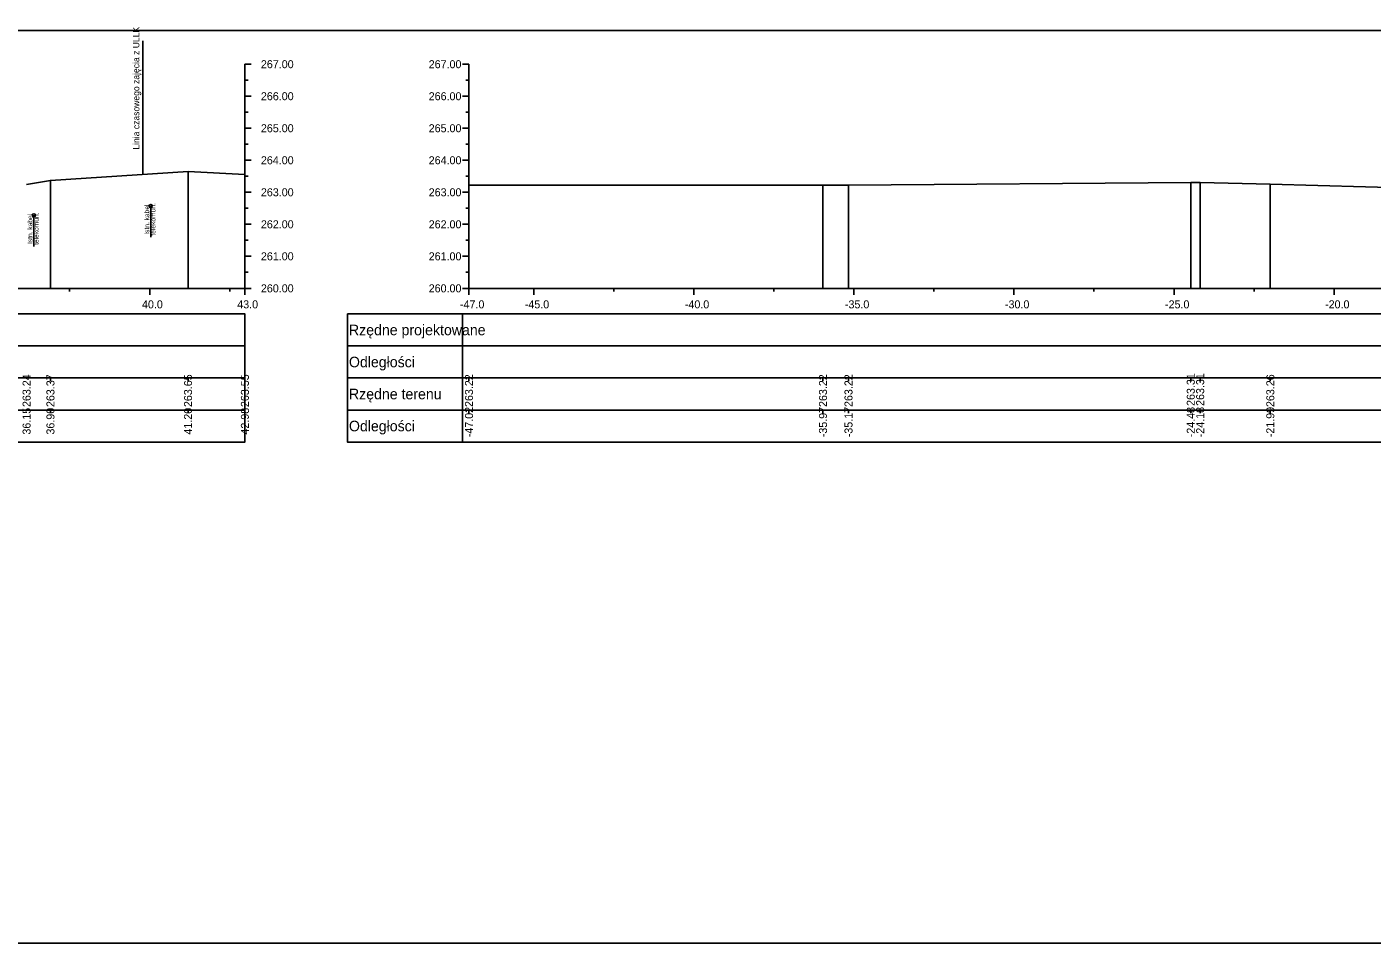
# Model space of a CAD drawing. Extents: x 6516023 to 6560129, y 5513077 to 5529206.
# Drawn here: x 6520266.65 to 6520308.68, y 5514451.16 to 5514479.77 of the extents above; entities that cross this region are included whole.
import ezdxf

# ---------------------------------------------------------------- set-up
doc = ezdxf.new("R2010")
doc.units = 0
for name, color, linetype in [('TOR_PRZEK_P-kable', 7, 'Continuous'), ('TOR_PRZEK_P-tabelka istniejace', 7, 'Continuous'), ('TOR_PRZEK_P-tabelka projektowane', 7, 'Continuous'), ('TOR_PRZEK_P-teren istniejacy', 7, 'Continuous'), ('TOR_PRZEK_P-uklad odniesienia', 7, 'Continuous'), ('TOR_PS_T-granica PKP-projektowana', 7, 'Continuous'), ('TOR_RAMKI-ramka+tabelka 1', 7, 'Continuous')]:
    doc.layers.add(name, color=color, linetype=linetype)

msp = doc.modelspace()

# ---------------------------------------------------------------- linework, layer by layer
at = {"layer": 'TOR_PRZEK_P-kable'}
for p, q in [((6520270.52, 5514474.178), (6520270.52, 5514473.204)), ((6520266.87, 5514473.888), (6520266.87, 5514472.914))]:
    msp.add_line(p, q, dxfattribs=at)
for centre in [(6520270.52, 5514474.178), (6520266.87, 5514473.888)]:
    msp.add_circle(centre, 0.05, dxfattribs=at)
at = {"layer": 'TOR_PRZEK_P-tabelka istniejace'}
for p, q in [((6520267.388, 5514468.706), (6520267.388, 5514468.806)), ((6520271.686, 5514468.706), (6520271.686, 5514468.806)), ((6520273.463, 5514468.706), (6520273.463, 5514468.806)), ((6520276.663, 5514468.806), (6520276.663, 5514466.806)), ((6520280.263, 5514468.806), (6520280.263, 5514466.806)), ((6520280.463, 5514468.706), (6520280.463, 5514468.806)), ((6520291.522, 5514468.706), (6520291.522, 5514468.806)), ((6520292.319, 5514468.706), (6520292.319, 5514468.806)), ((6520303.011, 5514468.706), (6520303.011, 5514468.806)), ((6520303.305, 5514468.706), (6520303.305, 5514468.806)), ((6520305.496, 5514468.706), (6520305.496, 5514468.806)), ((6520179.663, 5514467.806), (6520273.463, 5514467.806)), ((6520267.388, 5514467.706), (6520267.388, 5514467.806)), ((6520271.686, 5514467.706), (6520271.686, 5514467.806)), ((6520273.463, 5514467.706), (6520273.463, 5514467.806)), ((6520276.663, 5514467.806), (6520370.463, 5514467.806)), ((6520280.463, 5514467.706), (6520280.463, 5514467.806)), ((6520291.522, 5514467.706), (6520291.522, 5514467.806)), ((6520292.319, 5514467.706), (6520292.319, 5514467.806)), ((6520303.011, 5514467.706), (6520303.011, 5514467.806)), ((6520303.305, 5514467.706), (6520303.305, 5514467.806)), ((6520305.496, 5514467.706), (6520305.496, 5514467.806))]:
    msp.add_line(p, q, dxfattribs=at)
for points in [[(6520267.388, 5514474.977), (6520267.388, 5514471.806), (6520267.388, 5514471.676), (6520267.388, 5514471.606)], [(6520271.686, 5514475.252), (6520271.686, 5514471.806), (6520271.686, 5514471.676), (6520271.686, 5514471.606)], [(6520273.463, 5514475.157), (6520273.463, 5514471.806), (6520273.463, 5514471.676), (6520273.463, 5514471.606)], [(6520280.463, 5514474.824), (6520280.463, 5514471.806), (6520280.463, 5514471.676), (6520280.463, 5514471.606)], [(6520291.522, 5514474.825), (6520291.522, 5514471.806), (6520291.522, 5514471.676), (6520291.522, 5514471.606)], [(6520292.319, 5514474.827), (6520292.319, 5514471.806), (6520292.319, 5514471.676), (6520292.319, 5514471.606)], [(6520303.011, 5514474.914), (6520303.011, 5514471.806), (6520303.011, 5514471.676), (6520303.011, 5514471.606)], [(6520303.305, 5514474.914), (6520303.305, 5514471.806), (6520303.305, 5514471.676), (6520303.305, 5514471.606)], [(6520305.496, 5514474.864), (6520305.496, 5514471.806), (6520305.496, 5514471.676), (6520305.496, 5514471.606)]]:
    msp.add_lwpolyline(points, dxfattribs=at)
for points in [[(6520179.663, 5514468.806), (6520179.663, 5514466.806), (6520273.463, 5514466.806), (6520273.463, 5514468.806)], [(6520276.663, 5514468.806), (6520276.663, 5514466.806), (6520370.463, 5514466.806), (6520370.463, 5514468.806)]]:
    msp.add_lwpolyline(points, close=True, dxfattribs=at)
at = {"layer": 'TOR_PRZEK_P-tabelka projektowane'}
for p, q in [((6520276.663, 5514470.806), (6520276.663, 5514468.806)), ((6520280.263, 5514470.806), (6520280.263, 5514468.806)), ((6520179.663, 5514469.806), (6520273.463, 5514469.806)), ((6520276.663, 5514469.806), (6520370.463, 5514469.806))]:
    msp.add_line(p, q, dxfattribs=at)
for points in [[(6520179.663, 5514470.806), (6520179.663, 5514468.806), (6520273.463, 5514468.806), (6520273.463, 5514470.806)], [(6520276.663, 5514470.806), (6520276.663, 5514468.806), (6520370.463, 5514468.806), (6520370.463, 5514470.806)]]:
    msp.add_lwpolyline(points, close=True, dxfattribs=at)
at = {"layer": 'TOR_PRZEK_P-teren istniejacy'}
for points in [[(6520266.643, 5514474.848), (6520267.388, 5514474.977), (6520271.686, 5514475.252), (6520273.463, 5514475.157)], [(6520280.463, 5514474.824), (6520291.522, 5514474.825), (6520292.319, 5514474.827), (6520303.011, 5514474.914), (6520303.305, 5514474.914), (6520305.496, 5514474.864), (6520312.938, 5514474.656)]]:
    msp.add_lwpolyline(points, dxfattribs=at)
at = {"layer": 'TOR_PRZEK_P-uklad odniesienia'}
for p, q in [((6520273.463, 5514478.606), (6520273.463, 5514471.606)), ((6520273.663, 5514478.606), (6520273.463, 5514478.606)), ((6520280.263, 5514478.606), (6520280.463, 5514478.606)), ((6520280.463, 5514478.606), (6520280.463, 5514471.606)), ((6520273.563, 5514478.106), (6520273.463, 5514478.106)), ((6520280.363, 5514478.106), (6520280.463, 5514478.106)), ((6520273.663, 5514477.606), (6520273.463, 5514477.606)), ((6520280.263, 5514477.606), (6520280.463, 5514477.606)), ((6520273.563, 5514477.106), (6520273.463, 5514477.106)), ((6520280.363, 5514477.106), (6520280.463, 5514477.106)), ((6520273.663, 5514476.606), (6520273.463, 5514476.606)), ((6520280.263, 5514476.606), (6520280.463, 5514476.606)), ((6520273.563, 5514476.106), (6520273.463, 5514476.106)), ((6520280.363, 5514476.106), (6520280.463, 5514476.106)), ((6520273.663, 5514475.606), (6520273.463, 5514475.606)), ((6520280.263, 5514475.606), (6520280.463, 5514475.606)), ((6520273.563, 5514475.106), (6520273.463, 5514475.106)), ((6520280.363, 5514475.106), (6520280.463, 5514475.106)), ((6520273.663, 5514474.606), (6520273.463, 5514474.606)), ((6520280.263, 5514474.606), (6520280.463, 5514474.606)), ((6520273.563, 5514474.106), (6520273.463, 5514474.106)), ((6520280.363, 5514474.106), (6520280.463, 5514474.106)), ((6520273.663, 5514473.606), (6520273.463, 5514473.606)), ((6520280.263, 5514473.606), (6520280.463, 5514473.606)), ((6520273.563, 5514473.106), (6520273.463, 5514473.106)), ((6520280.363, 5514473.106), (6520280.463, 5514473.106)), ((6520273.663, 5514472.606), (6520273.463, 5514472.606)), ((6520280.263, 5514472.606), (6520280.463, 5514472.606)), ((6520273.563, 5514472.106), (6520273.463, 5514472.106)), ((6520280.363, 5514472.106), (6520280.463, 5514472.106)), ((6520183.463, 5514471.606), (6520273.463, 5514471.606)), ((6520267.988, 5514471.506), (6520267.988, 5514471.606)), ((6520270.488, 5514471.406), (6520270.488, 5514471.606)), ((6520272.988, 5514471.506), (6520272.988, 5514471.606)), ((6520273.463, 5514471.406), (6520273.463, 5514471.606)), ((6520273.663, 5514471.606), (6520273.463, 5514471.606)), ((6520280.263, 5514471.606), (6520280.463, 5514471.606)), ((6520280.463, 5514471.606), (6520370.463, 5514471.606)), ((6520280.463, 5514471.506), (6520280.463, 5514471.606)), ((6520280.463, 5514471.406), (6520280.463, 5514471.606)), ((6520282.488, 5514471.406), (6520282.488, 5514471.606)), ((6520284.988, 5514471.506), (6520284.988, 5514471.606)), ((6520287.488, 5514471.406), (6520287.488, 5514471.606)), ((6520289.988, 5514471.506), (6520289.988, 5514471.606)), ((6520292.488, 5514471.406), (6520292.488, 5514471.606)), ((6520294.988, 5514471.506), (6520294.988, 5514471.606)), ((6520297.488, 5514471.406), (6520297.488, 5514471.606)), ((6520299.988, 5514471.506), (6520299.988, 5514471.606)), ((6520302.488, 5514471.406), (6520302.488, 5514471.606)), ((6520304.988, 5514471.506), (6520304.988, 5514471.606)), ((6520307.488, 5514471.406), (6520307.488, 5514471.606))]:
    msp.add_line(p, q, dxfattribs=at)
at = {"layer": 'TOR_PS_T-granica PKP-projektowana'}
msp.add_line((6520270.277, 5514475.162), (6520270.277, 5514479.332), dxfattribs=at)
at = {"layer": 'TOR_RAMKI-ramka+tabelka 1'}
msp.add_lwpolyline([(6520177.013, 5514479.656), (6520424.513, 5514479.656), (6520424.513, 5514451.156), (6520177.013, 5514451.156)], close=True, dxfattribs=at)

# ---------------------------------------------------------------- texts
at = {"layer": 'TOR_PRZEK_P-kable'}
for s, height, p in [('Istn. kabel', 0.14999, (6520270.475, 5514473.28)), ('telekomun.', 0.15, (6520270.669, 5514473.252)), ('Istn. kabel', 0.14999, (6520266.825, 5514472.99)), ('telekomun.', 0.15, (6520267.019, 5514472.962))]:
    msp.add_text(s, height=height, rotation=90.0511, dxfattribs=at).set_placement(p)
at = {"layer": 'TOR_PRZEK_P-tabelka istniejace'}
for s, p in [('263.24', (6520266.768, 5514467.899)), ('263.37', (6520267.513, 5514467.898)), ('263.65', (6520271.811, 5514467.897)), ('263.55', (6520273.588, 5514467.897)), ('263.22', (6520280.588, 5514467.9)), ('263.22', (6520291.647, 5514467.9)), ('263.22', (6520292.444, 5514467.9)), ('263.31', (6520303.136, 5514467.933)), ('263.31', (6520303.43, 5514467.933)), ('263.26', (6520305.621, 5514467.898)), ('36.15', (6520266.768, 5514467.037)), ('36.90', (6520267.513, 5514467.038)), ('41.20', (6520271.811, 5514467.038)), ('42.98', (6520273.588, 5514467.038)), ('-47.02', (6520280.588, 5514466.956)), ('-35.97', (6520291.647, 5514466.955)), ('-35.17', (6520292.444, 5514466.955)), ('-24.48', (6520303.136, 5514466.954)), ('-24.18', (6520303.43, 5514466.954)), ('-21.99', (6520305.621, 5514466.955))]:
    msp.add_text(s, height=0.25, rotation=90, dxfattribs=at).set_placement(p)
for s, p in [('Rzędne terenu', (6520276.713, 5514468.141)), ('Odległości', (6520276.713, 5514467.141))]:
    msp.add_text(s, height=0.33, dxfattribs=at).set_placement(p)
at = {"layer": 'TOR_PRZEK_P-tabelka projektowane'}
for s, p in [('Rzędne projektowane', (6520276.713, 5514470.141)), ('Odległości', (6520276.713, 5514469.141))]:
    msp.add_text(s, height=0.33, dxfattribs=at).set_placement(p)
at = {"layer": 'TOR_PRZEK_P-uklad odniesienia'}
for s, height, p in [('267.00', 0.25, (6520273.963, 5514478.481)), ('267.00', 0.25, (6520279.205, 5514478.481)), ('266.00', 0.25, (6520273.963, 5514477.481)), ('266.00', 0.25, (6520279.205, 5514477.481)), ('265.00', 0.25, (6520273.963, 5514476.481)), ('265.00', 0.25, (6520279.205, 5514476.481)), ('264.00', 0.25, (6520273.963, 5514475.481)), ('264.00', 0.25, (6520279.205, 5514475.481)), ('263.00', 0.25, (6520273.963, 5514474.481)), ('263.00', 0.25, (6520279.205, 5514474.481)), ('262.00', 0.25, (6520273.963, 5514473.481)), ('262.00', 0.25, (6520279.205, 5514473.481)), ('261.00', 0.25, (6520273.963, 5514472.481)), ('261.00', 0.25, (6520279.205, 5514472.481)), ('260.00', 0.25, (6520273.963, 5514471.481)), ('260.00', 0.25, (6520279.205, 5514471.481)), ('-', 0.0001, (6520280.463, 5514471.606)), ('40.0', 0.25, (6520270.249, 5514470.981)), ('43.0', 0.25, (6520273.224, 5514470.981)), ('-47.0', 0.25, (6520280.182, 5514470.981)), ('-45.0', 0.25, (6520282.207, 5514470.981)), ('-40.0', 0.25, (6520287.207, 5514470.981)), ('-35.0', 0.25, (6520292.207, 5514470.981)), ('-30.0', 0.25, (6520297.207, 5514470.981)), ('-25.0', 0.25, (6520302.207, 5514470.981)), ('-20.0', 0.25, (6520307.207, 5514470.981))]:
    msp.add_text(s, height=height, dxfattribs=at).set_placement(p)
at = {"layer": 'TOR_PS_T-granica PKP-projektowana'}
msp.add_text('Linia czasowego zajęcia z ULLK', height=0.2, rotation=90.0511, dxfattribs=at).set_placement((6520270.167, 5514475.938))

doc.saveas('drawing.dxf')
